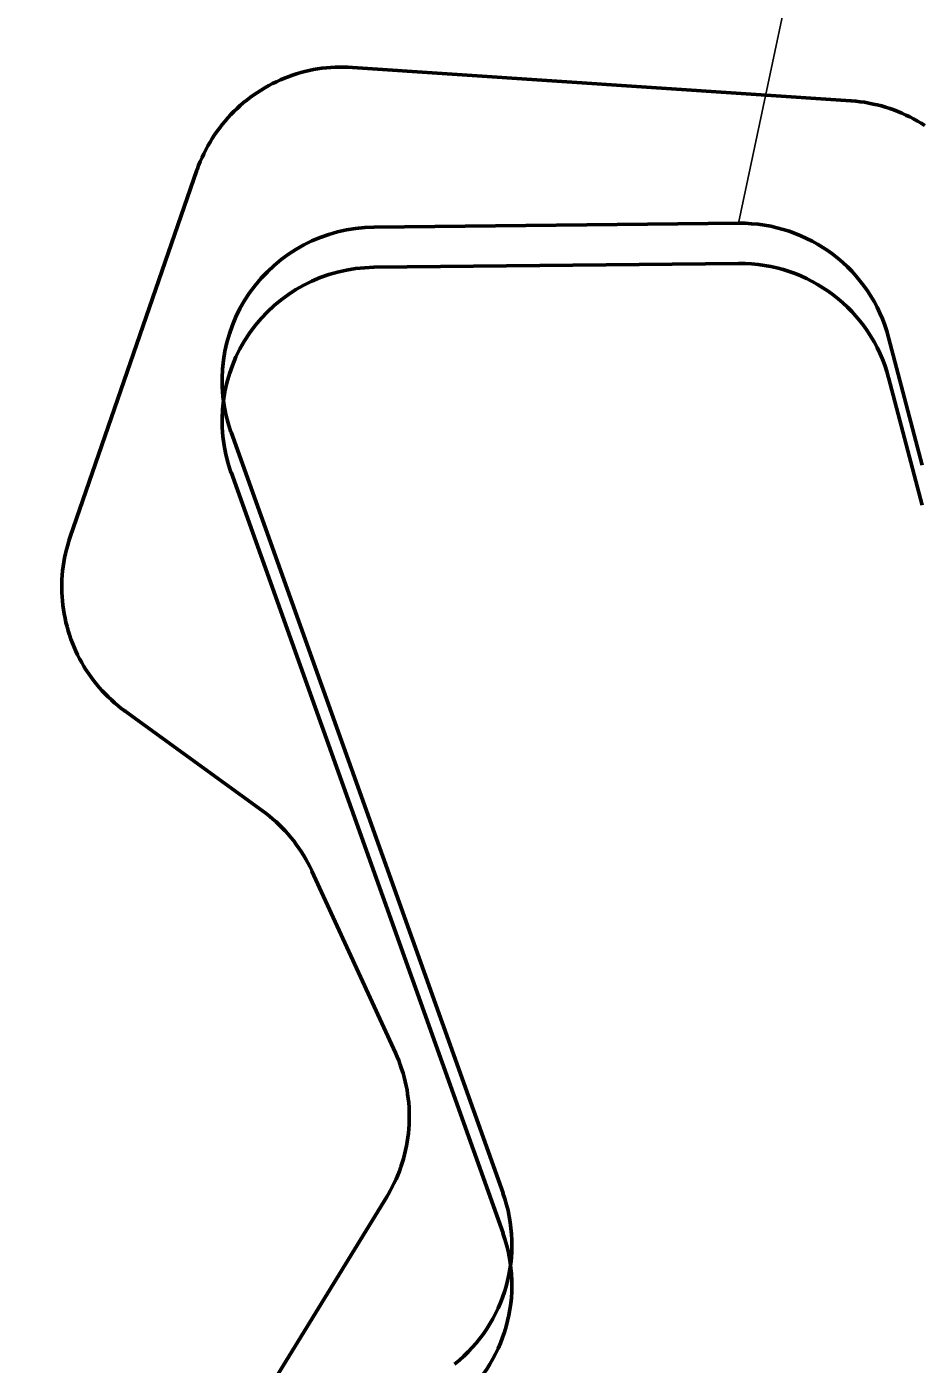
# Model space of a CAD drawing. Extents: x -1643653 to 4543381, y 1624270 to 13878484.
# Drawn here: x 688644 to 689228, y 8944826 to 8945698 of the extents above; entities that cross this region are included whole.
import ezdxf

# ---------------------------------------------------------------- set-up
doc = ezdxf.new("R2010")
doc.units = 0
doc.header["$LTSCALE"] = 200
for name, color, linetype, lineweight in [('1', 7, 'Continuous', 13), ('27', 7, 'Continuous', 53), ('28', 7, 'Continuous', 53), ('29', 7, 'Continuous', 13), ('54', 7, 'Continuous', 25), ('60', 7, 'Continuous', 53)]:
    doc.layers.add(name, color=color, linetype=linetype, lineweight=lineweight)

msp = doc.modelspace()

# ---------------------------------------------------------------- linework, layer by layer
at = {"layer": '1', "lineweight": 25}
msp.add_spline([(814781, 9009175.5), (814787.2, 9009173.4), (814796.9, 9009173.4), (814799.4, 9009172.4), (814805.1, 9009174.5), (814805.6, 9009176.5), (814811.7, 9009179.5), (814811.7, 9009179.5), (814801.5, 9009181), (814790.7, 9009181.5), (814784.1, 9009183.1), (814777.4, 9009185.1), (814778.4, 9009175.5)], degree=3, dxfattribs=at)
at = {"layer": '27'}
for points in [[(688853.7, 8945671.4), (688850.8, 8945671.4), (688848, 8945671.4), (688845.2, 8945671.3), (688842.4, 8945671.2), (688839.6, 8945670.9), (688836.7, 8945670.6), (688833.9, 8945670.2), (688831.2, 8945669.7), (688828.4, 8945669.1), (688825.6, 8945668.5), (688822.9, 8945667.8), (688820.2, 8945667), (688817.5, 8945666.1), (688814.8, 8945665.1), (688812.2, 8945664.1), (688809.6, 8945663), (688807, 8945661.8), (688804.5, 8945660.6), (688802, 8945659.3), (688799.5, 8945657.9), (688797.1, 8945656.4), (688794.7, 8945654.9), (688792.4, 8945653.3), (688790.1, 8945651.7), (688787.8, 8945649.9), (688785.6, 8945648.2), (688783.5, 8945646.3), (688781.4, 8945644.4), (688779.4, 8945642.4), (688777.4, 8945640.4), (688775.5, 8945638.3), (688773.6, 8945636.2), (688771.8, 8945634), (688770.1, 8945631.8), (688768.4, 8945629.5), (688766.8, 8945627.2), (688765.2, 8945624.8), (688763.8, 8945622.4), (688762.3, 8945620), (688761, 8945617.5), (688759.7, 8945614.9), (688758.6, 8945612.4), (688757.4, 8945609.8), (688756.4, 8945607.2), (688755.4, 8945604.5), (688755.3, 8945604.1), (688672.7, 8945365.2), (688671.9, 8945362.5), (688671.1, 8945359.8), (688670.3, 8945357), (688669.7, 8945354.3), (688669.1, 8945351.5), (688668.6, 8945348.7), (688668.2, 8945345.9), (688667.8, 8945343.1), (688667.6, 8945340.3), (688667.4, 8945337.5), (688667.3, 8945334.7), (688667.3, 8945331.8), (688667.3, 8945329), (688667.5, 8945326.2), (688667.7, 8945323.4), (688668, 8945320.6), (688668.4, 8945317.8), (688668.8, 8945315), (688669.4, 8945312.2), (688670, 8945309.4), (688670.7, 8945306.7), (688671.4, 8945304), (688672.3, 8945301.3), (688673.2, 8945298.6), (688674.2, 8945295.9), (688675.3, 8945293.3), (688676.4, 8945290.7), (688677.6, 8945288.2), (688678.9, 8945285.7), (688680.3, 8945283.2), (688681.7, 8945280.8), (688683.2, 8945278.3), (688684.8, 8945276), (688686.4, 8945273.7), (688688.1, 8945271.4), (688689.9, 8945269.2), (688691.7, 8945267), (688693.6, 8945264.9), (688695.5, 8945262.9), (688697.5, 8945260.9), (688699.6, 8945258.9), (688701.7, 8945257), (688703.8, 8945255.2), (688706, 8945253.4), (688708.3, 8945251.8), (688708.5, 8945251.6), (688798, 8945186.6), (688800.3, 8945184.9), (688802.5, 8945183.2), (688804.7, 8945181.3), (688806.8, 8945179.5), (688808.8, 8945177.5), (688810.8, 8945175.5)], [(688853.7, 8945671.4), (688850.8, 8945671.4), (688848, 8945671.4), (688845.2, 8945671.3), (688842.4, 8945671.2), (688839.6, 8945670.9), (688836.7, 8945670.6), (688833.9, 8945670.2), (688831.2, 8945669.7), (688828.4, 8945669.1), (688825.6, 8945668.5), (688822.9, 8945667.8), (688820.2, 8945667), (688817.5, 8945666.1), (688814.8, 8945665.1), (688812.2, 8945664.1), (688809.6, 8945663), (688807, 8945661.8), (688804.5, 8945660.6), (688802, 8945659.3), (688799.5, 8945657.9), (688797.1, 8945656.4), (688794.7, 8945654.9), (688792.4, 8945653.3), (688790.1, 8945651.7), (688787.8, 8945649.9), (688785.6, 8945648.2), (688783.5, 8945646.3), (688781.4, 8945644.4), (688779.4, 8945642.4), (688777.4, 8945640.4), (688775.5, 8945638.3), (688773.6, 8945636.2), (688771.8, 8945634), (688770.1, 8945631.8), (688768.4, 8945629.5), (688766.8, 8945627.2), (688765.2, 8945624.8), (688763.8, 8945622.4), (688762.3, 8945620), (688761, 8945617.5), (688759.7, 8945614.9), (688758.6, 8945612.4), (688757.4, 8945609.8), (688756.4, 8945607.2), (688755.4, 8945604.5), (688755.3, 8945604.1), (688672.7, 8945365.2), (688671.9, 8945362.5), (688671.1, 8945359.8), (688670.3, 8945357), (688669.7, 8945354.3), (688669.1, 8945351.5), (688668.6, 8945348.7), (688668.2, 8945345.9), (688667.8, 8945343.1), (688667.6, 8945340.3), (688667.4, 8945337.5), (688667.3, 8945334.7), (688667.3, 8945331.8), (688667.3, 8945329), (688667.5, 8945326.2), (688667.7, 8945323.4), (688668, 8945320.6), (688668.4, 8945317.8), (688668.8, 8945315), (688669.4, 8945312.2), (688670, 8945309.4), (688670.7, 8945306.7), (688671.4, 8945304), (688672.3, 8945301.3), (688673.2, 8945298.6), (688674.2, 8945295.9), (688675.3, 8945293.3), (688676.4, 8945290.7), (688677.6, 8945288.2), (688678.9, 8945285.7), (688680.3, 8945283.2), (688681.7, 8945280.8), (688683.2, 8945278.3), (688684.8, 8945276), (688686.4, 8945273.7), (688688.1, 8945271.4), (688689.9, 8945269.2), (688691.7, 8945267), (688693.6, 8945264.9), (688695.5, 8945262.9), (688697.5, 8945260.9), (688699.6, 8945258.9), (688701.7, 8945257), (688703.8, 8945255.2), (688706, 8945253.4), (688708.3, 8945251.8), (688708.5, 8945251.6), (688798, 8945186.6), (688800.3, 8945184.9), (688802.5, 8945183.2), (688804.7, 8945181.3), (688806.8, 8945179.5), (688808.8, 8945177.5), (688810.8, 8945175.5)], [(689229.3, 8945633.2), (689226.9, 8945634.8), (689224.5, 8945636.2), (689222, 8945637.6), (689219.5, 8945638.9), (689217, 8945640.1), (689214.4, 8945641.3), (689211.8, 8945642.4), (689209.1, 8945643.4), (689206.5, 8945644.3), (689203.8, 8945645.2), (689201.1, 8945646), (689198.3, 8945646.7), (689195.6, 8945647.3), (689192.8, 8945647.9), (689190, 8945648.4), (689187.2, 8945648.8), (689184.4, 8945649.1), (689181.6, 8945649.3), (689181.2, 8945649.4), (688856.5, 8945671.2), (688853.7, 8945671.4)], [(689229.3, 8945633.2), (689226.9, 8945634.8), (689224.5, 8945636.2), (689222, 8945637.6), (689219.5, 8945638.9), (689217, 8945640.1), (689214.4, 8945641.3), (689211.8, 8945642.4), (689209.1, 8945643.4), (689206.5, 8945644.3), (689203.8, 8945645.2), (689201.1, 8945646), (689198.3, 8945646.7), (689195.6, 8945647.3), (689192.8, 8945647.9), (689190, 8945648.4), (689187.2, 8945648.8), (689184.4, 8945649.1), (689181.6, 8945649.3), (689181.2, 8945649.4), (688856.5, 8945671.2), (688853.7, 8945671.4)], [(688810.8, 8945175.5), (688812.8, 8945173.5), (688814.7, 8945171.4), (688816.5, 8945169.2), (688818.3, 8945167), (688820, 8945164.7), (688821.6, 8945162.4), (688823.2, 8945160.1), (688824.7, 8945157.7), (688826.1, 8945155.2), (688827.5, 8945152.8), (688828.8, 8945150.3), (688830, 8945147.7), (688830.2, 8945147.4), (688884.5, 8945028.9), (688885.6, 8945026.4), (688886.7, 8945023.8), (688887.7, 8945021.1), (688888.6, 8945018.4), (688889.5, 8945015.7), (688890.2, 8945013), (688890.9, 8945010.3), (688891.5, 8945007.5), (688892.1, 8945004.7), (688892.5, 8945001.9), (688892.9, 8944999.1), (688893.2, 8944996.3), (688893.4, 8944993.5), (688893.5, 8944990.7), (688893.6, 8944987.8), (688893.6, 8944985), (688893.5, 8944982.2), (688893.3, 8944979.4), (688893, 8944976.6), (688892.7, 8944973.7), (688892.2, 8944970.9), (688891.8, 8944968.2), (688891.2, 8944965.4), (688890.5, 8944962.6), (688889.8, 8944959.9), (688889, 8944957.2), (688888.1, 8944954.5), (688887.1, 8944951.8), (688886.1, 8944949.2), (688885, 8944946.6), (688883.8, 8944944.1), (688882.5, 8944941.5), (688881.2, 8944939), (688879.8, 8944936.6), (688878.9, 8944935), (688774.8, 8944765.2)], [(688810.8, 8945175.5), (688812.8, 8945173.5), (688814.7, 8945171.4), (688816.5, 8945169.2), (688818.3, 8945167), (688820, 8945164.7), (688821.6, 8945162.4), (688823.2, 8945160.1), (688824.7, 8945157.7), (688826.1, 8945155.2), (688827.5, 8945152.8), (688828.8, 8945150.3), (688830, 8945147.7), (688830.2, 8945147.4), (688884.5, 8945028.9), (688885.6, 8945026.4), (688886.7, 8945023.8), (688887.7, 8945021.1), (688888.6, 8945018.4), (688889.5, 8945015.7), (688890.2, 8945013), (688890.9, 8945010.3), (688891.5, 8945007.5), (688892.1, 8945004.7), (688892.5, 8945001.9), (688892.9, 8944999.1), (688893.2, 8944996.3), (688893.4, 8944993.5), (688893.5, 8944990.7), (688893.6, 8944987.8), (688893.6, 8944985), (688893.5, 8944982.2), (688893.3, 8944979.4), (688893, 8944976.6), (688892.7, 8944973.7), (688892.2, 8944970.9), (688891.8, 8944968.2), (688891.2, 8944965.4), (688890.5, 8944962.6), (688889.8, 8944959.9), (688889, 8944957.2), (688888.1, 8944954.5), (688887.1, 8944951.8), (688886.1, 8944949.2), (688885, 8944946.6), (688883.8, 8944944.1), (688882.5, 8944941.5), (688881.2, 8944939), (688879.8, 8944936.6), (688878.9, 8944935), (688774.8, 8944765.2)]]:
    msp.add_lwpolyline(points, dxfattribs=at)
at = {"layer": '28'}
for p, q in [((689108, 8945569.6), (688870.6, 8945567.1)), ((689108, 8945569.6), (688870.6, 8945567.1)), ((689108, 8945543.4), (688870.6, 8945540.9)), ((689227.6, 8945411.9), (689205.7, 8945495.1)), ((689227.6, 8945411.9), (689205.7, 8945495.1)), ((689227.6, 8945385.8), (689205.7, 8945469)), ((688777.5, 8945433.4), (688954.6, 8944937.4)), ((688777.5, 8945433.4), (688954.6, 8944937.4)), ((688777.5, 8945407.3), (688954.6, 8944911.3))]:
    msp.add_line(p, q, dxfattribs=at)
for centre, major_axis, start_param, end_param in [((689109, 8945469.6), (71.15, 70.27), 5.761994, 7.085183), ((689109, 8945469.6), (71.15, 70.27), 5.761994, 7.085183), ((688871.6, 8945467.1), (-71.15, -70.27), 3.94359, 5.847173), ((688871.6, 8945467.1), (-71.15, -70.27), 3.94359, 5.847173), ((689109, 8945443.4), (71.15, 70.27), 5.761994, 7.085183), ((688871.6, 8945440.9), (-71.15, -70.27), 3.94359, 5.847173), ((688860.4, 8944903.8), (-71.15, -70.27), 1.469966, 2.70558), ((688860.4, 8944903.8), (-71.15, -70.27), 1.469966, 2.70558), ((688860.4, 8944877.6), (-71.15, -70.27), 1.469966, 2.70558)]:
    msp.add_ellipse(centre, major_axis=major_axis, ratio=0.999552, start_param=start_param, end_param=end_param, dxfattribs=at)
at = {"layer": '29', "lineweight": 53}
for p, q in [((689108, 8945569.6), (688870.6, 8945567.1)), ((688777.5, 8945433.4), (688954.6, 8944937.4))]:
    msp.add_line(p, q, dxfattribs=at)
for centre, major_axis, start_param, end_param in [((689109, 8945469.6), (71.15, 70.27), 5.761994, 7.085183), ((688871.6, 8945467.1), (-71.15, -70.27), 3.94359, 5.847173), ((688860.4, 8944903.8), (-71.15, -70.27), 1.469966, 2.70558)]:
    msp.add_ellipse(centre, major_axis=major_axis, ratio=0.999552, start_param=start_param, end_param=end_param, dxfattribs=at)
at = {"layer": '54'}
msp.add_line((689108, 8945569.6), (689362, 8946774.2), dxfattribs=at)
at = {"layer": '60'}
for points in [[(688853.7, 8945671.4), (688850.8, 8945671.4), (688848, 8945671.4), (688845.2, 8945671.3), (688842.4, 8945671.2), (688839.6, 8945670.9), (688836.7, 8945670.6), (688833.9, 8945670.2), (688831.2, 8945669.7), (688828.4, 8945669.1), (688825.6, 8945668.5), (688822.9, 8945667.8), (688820.2, 8945667), (688817.5, 8945666.1), (688814.8, 8945665.1), (688812.2, 8945664.1), (688809.6, 8945663), (688807, 8945661.8), (688804.5, 8945660.6), (688802, 8945659.3), (688799.5, 8945657.9), (688797.1, 8945656.4), (688794.7, 8945654.9), (688792.4, 8945653.3), (688790.1, 8945651.7), (688787.8, 8945649.9), (688785.6, 8945648.2), (688783.5, 8945646.3), (688781.4, 8945644.4), (688779.4, 8945642.4), (688777.4, 8945640.4), (688775.5, 8945638.3), (688773.6, 8945636.2), (688771.8, 8945634), (688770.1, 8945631.8), (688768.4, 8945629.5), (688766.8, 8945627.2), (688765.2, 8945624.8), (688763.8, 8945622.4), (688762.3, 8945620), (688761, 8945617.5), (688759.7, 8945614.9), (688758.6, 8945612.4), (688757.4, 8945609.8), (688756.4, 8945607.2), (688755.4, 8945604.5), (688755.3, 8945604.1), (688672.7, 8945365.2), (688671.9, 8945362.5), (688671.1, 8945359.8), (688670.3, 8945357), (688669.7, 8945354.3), (688669.1, 8945351.5), (688668.6, 8945348.7), (688668.2, 8945345.9), (688667.8, 8945343.1), (688667.6, 8945340.3), (688667.4, 8945337.5), (688667.3, 8945334.7), (688667.3, 8945331.8), (688667.3, 8945329), (688667.5, 8945326.2), (688667.7, 8945323.4), (688668, 8945320.6), (688668.4, 8945317.8), (688668.8, 8945315), (688669.4, 8945312.2), (688670, 8945309.4), (688670.7, 8945306.7), (688671.4, 8945304), (688672.3, 8945301.3), (688673.2, 8945298.6), (688674.2, 8945295.9), (688675.3, 8945293.3), (688676.4, 8945290.7), (688677.6, 8945288.2), (688678.9, 8945285.7), (688680.3, 8945283.2), (688681.7, 8945280.8), (688683.2, 8945278.3), (688684.8, 8945276), (688686.4, 8945273.7), (688688.1, 8945271.4), (688689.9, 8945269.2), (688691.7, 8945267), (688693.6, 8945264.9), (688695.5, 8945262.9), (688697.5, 8945260.9), (688699.6, 8945258.9), (688701.7, 8945257), (688703.8, 8945255.2), (688706, 8945253.4), (688708.3, 8945251.8), (688708.5, 8945251.6), (688798, 8945186.6), (688800.3, 8945184.9), (688802.5, 8945183.2), (688804.7, 8945181.3), (688806.8, 8945179.5), (688808.8, 8945177.5), (688810.8, 8945175.5)], [(689229.3, 8945633.2), (689226.9, 8945634.8), (689224.5, 8945636.2), (689222, 8945637.6), (689219.5, 8945638.9), (689217, 8945640.1), (689214.4, 8945641.3), (689211.8, 8945642.4), (689209.1, 8945643.4), (689206.5, 8945644.3), (689203.8, 8945645.2), (689201.1, 8945646), (689198.3, 8945646.7), (689195.6, 8945647.3), (689192.8, 8945647.9), (689190, 8945648.4), (689187.2, 8945648.8), (689184.4, 8945649.1), (689181.6, 8945649.3), (689181.2, 8945649.4), (688856.5, 8945671.2), (688853.7, 8945671.4)], [(688810.8, 8945175.5), (688812.8, 8945173.5), (688814.7, 8945171.4), (688816.5, 8945169.2), (688818.3, 8945167), (688820, 8945164.7), (688821.6, 8945162.4), (688823.2, 8945160.1), (688824.7, 8945157.7), (688826.1, 8945155.2), (688827.5, 8945152.8), (688828.8, 8945150.3), (688830, 8945147.7), (688830.2, 8945147.4), (688884.5, 8945028.9), (688885.6, 8945026.4), (688886.7, 8945023.8), (688887.7, 8945021.1), (688888.6, 8945018.4), (688889.5, 8945015.7), (688890.2, 8945013), (688890.9, 8945010.3), (688891.5, 8945007.5), (688892.1, 8945004.7), (688892.5, 8945001.9), (688892.9, 8944999.1), (688893.2, 8944996.3), (688893.4, 8944993.5), (688893.5, 8944990.7), (688893.6, 8944987.8), (688893.6, 8944985), (688893.5, 8944982.2), (688893.3, 8944979.4), (688893, 8944976.6), (688892.7, 8944973.7), (688892.2, 8944970.9), (688891.8, 8944968.2), (688891.2, 8944965.4), (688890.5, 8944962.6), (688889.8, 8944959.9), (688889, 8944957.2), (688888.1, 8944954.5), (688887.1, 8944951.8), (688886.1, 8944949.2), (688885, 8944946.6), (688883.8, 8944944.1), (688882.5, 8944941.5), (688881.2, 8944939), (688879.8, 8944936.6), (688878.9, 8944935), (688774.8, 8944765.2)]]:
    msp.add_lwpolyline(points, dxfattribs=at)

doc.saveas('drawing.dxf')
